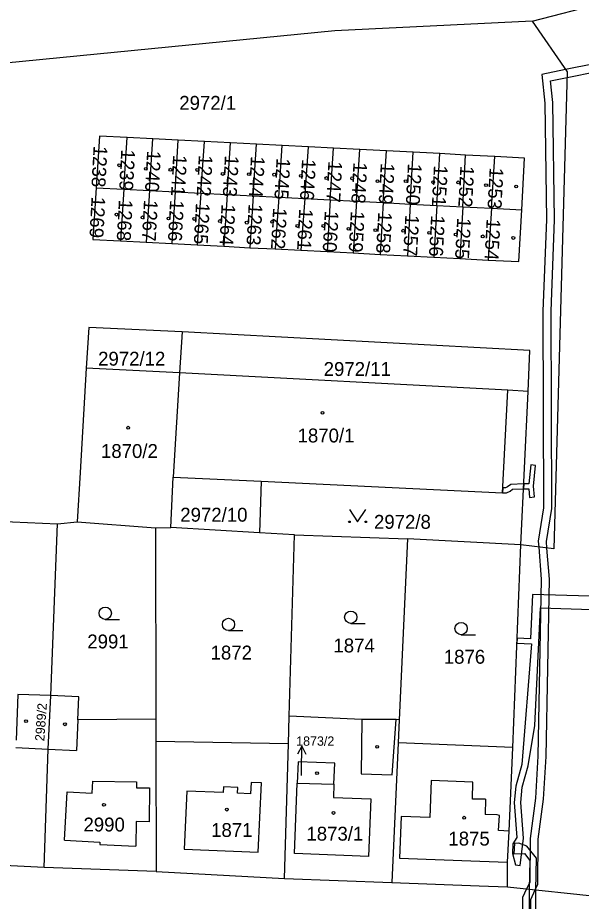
# Model space of a CAD drawing. Extents: x -869103 to -863415, y -1015889 to -1012477.
# Drawn here: x -866277.8 to -866208.9, y -1014080.5 to -1013972.4 of the extents above; entities that cross this region are included whole.
import ezdxf

# ---------------------------------------------------------------- set-up
doc = ezdxf.new("R2010")
doc.units = 0
for name, color, linetype in [('Hranice parcel', 7, 'Continuous'), ('Parcelní čísla', 7, 'Continuous'), ('Pop  PČ popisy', 7, 'Continuous'), ('Vnitřní kresba', 7, 'Continuous'), ('Věcná břemena k části', 7, 'Continuous'), ('Značky budov', 7, 'Continuous'), ('Značky kultur', 7, 'Continuous')]:
    doc.layers.add(name, color=color, linetype=linetype)

msp = doc.modelspace()

# ---------------------------------------------------------------- linework, layer by layer
at = {"layer": 'Hranice parcel'}
for p, q in [((-866214.9, -1013972.84), (-866201.98, -1013969.49)), ((-866264.8, -1013993.41), (-866264.4, -1013987.09)), ((-866261.27, -1013987.25), (-866264.4, -1013987.09)), ((-866261.67, -1013993.57), (-866261.27, -1013987.25)), ((-866258.18, -1013987.41), (-866261.27, -1013987.25)), ((-866258.55, -1013993.73), (-866258.18, -1013987.41)), ((-866254.95, -1013987.57), (-866258.18, -1013987.41)), ((-866255.39, -1013993.89), (-866254.95, -1013987.57)), ((-866251.76, -1013987.74), (-866254.95, -1013987.57)), ((-866252.17, -1013994.06), (-866251.76, -1013987.74)), ((-866248.58, -1013987.9), (-866251.76, -1013987.74)), ((-866248.98, -1013994.23), (-866248.58, -1013987.9)), ((-866245.44, -1013988.07), (-866248.58, -1013987.9)), ((-866245.87, -1013994.39), (-866245.44, -1013988.07)), ((-866242.25, -1013988.23), (-866245.44, -1013988.07)), ((-866242.7, -1013994.55), (-866242.25, -1013988.23)), ((-866239.17, -1013988.39), (-866242.25, -1013988.23)), ((-866239.57, -1013994.72), (-866239.17, -1013988.39)), ((-866235.98, -1013988.56), (-866239.17, -1013988.39)), ((-866236.37, -1013994.88), (-866235.98, -1013988.56)), ((-866232.7, -1013988.73), (-866235.98, -1013988.56)), ((-866233.09, -1013995.05), (-866232.7, -1013988.73)), ((-866229.46, -1013988.89), (-866232.7, -1013988.73)), ((-866229.8, -1013995.22), (-866229.46, -1013988.89)), ((-866226.17, -1013989.06), (-866229.46, -1013988.89)), ((-866226.55, -1013995.39), (-866226.17, -1013989.06)), ((-866223.04, -1013989.23), (-866226.17, -1013989.06)), ((-866223.39, -1013995.55), (-866223.04, -1013989.23)), ((-866219.45, -1013989.41), (-866223.04, -1013989.23)), ((-866219.85, -1013995.74), (-866219.45, -1013989.41)), ((-866268.19, -1013993.23), (-866264.8, -1013993.41)), ((-866264.8, -1013993.41), (-866265.21, -1013999.74)), ((-866264.8, -1013993.41), (-866261.67, -1013993.57)), ((-866261.67, -1013993.57), (-866262.07, -1013999.9)), ((-866261.67, -1013993.57), (-866258.55, -1013993.73)), ((-866258.55, -1013993.73), (-866258.92, -1014000.06)), ((-866258.55, -1013993.73), (-866255.39, -1013993.89)), ((-866255.39, -1013993.89), (-866255.83, -1014000.22)), ((-866255.39, -1013993.89), (-866252.17, -1013994.06)), ((-866252.17, -1013994.06), (-866252.59, -1014000.39)), ((-866252.17, -1013994.06), (-866248.98, -1013994.23)), ((-866248.98, -1013994.23), (-866249.39, -1014000.56)), ((-866248.98, -1013994.23), (-866245.87, -1013994.39)), ((-866245.87, -1013994.39), (-866246.3, -1014000.72)), ((-866245.87, -1013994.39), (-866242.7, -1013994.55)), ((-866242.7, -1013994.55), (-866243.16, -1014000.88)), ((-866242.7, -1013994.55), (-866239.57, -1013994.72)), ((-866239.57, -1013994.72), (-866239.97, -1014001.04)), ((-866239.57, -1013994.72), (-866236.37, -1013994.88)), ((-866236.37, -1013994.88), (-866236.77, -1014001.21)), ((-866236.37, -1013994.88), (-866233.09, -1013995.05)), ((-866233.09, -1013995.05), (-866233.48, -1014001.38)), ((-866233.09, -1013995.05), (-866229.8, -1013995.22)), ((-866229.8, -1013995.22), (-866230.14, -1014001.55)), ((-866229.8, -1013995.22), (-866226.55, -1013995.39)), ((-866226.55, -1013995.39), (-866226.92, -1014001.72)), ((-866226.55, -1013995.39), (-866223.39, -1013995.55)), ((-866223.39, -1013995.55), (-866223.75, -1014001.88)), ((-866223.39, -1013995.55), (-866219.85, -1013995.74)), ((-866219.85, -1013995.74), (-866220.26, -1014002.07)), ((-866219.85, -1013995.74), (-866216.16, -1013995.93)), ((-866265.21, -1013999.74), (-866262.07, -1013999.9)), ((-866262.07, -1013999.9), (-866258.92, -1014000.06)), ((-866258.92, -1014000.06), (-866255.83, -1014000.22)), ((-866255.83, -1014000.22), (-866252.59, -1014000.39)), ((-866252.59, -1014000.39), (-866249.39, -1014000.56)), ((-866249.39, -1014000.56), (-866246.3, -1014000.72)), ((-866246.3, -1014000.72), (-866243.16, -1014000.88)), ((-866243.16, -1014000.88), (-866239.97, -1014001.04)), ((-866239.97, -1014001.04), (-866236.77, -1014001.21)), ((-866236.77, -1014001.21), (-866233.48, -1014001.38)), ((-866233.48, -1014001.38), (-866230.14, -1014001.55)), ((-866230.14, -1014001.55), (-866226.92, -1014001.72)), ((-866226.92, -1014001.72), (-866223.75, -1014001.88)), ((-866223.75, -1014001.88), (-866220.26, -1014002.07)), ((-866257.69, -1014010.86), (-866258.01, -1014015.88)), ((-866258.01, -1014015.88), (-866269.39, -1014015.28)), ((-866258.01, -1014015.88), (-866258.76, -1014028.61)), ((-866217.88, -1014017.99), (-866258.01, -1014015.88)), ((-866215.39, -1014018.13), (-866217.88, -1014017.99)), ((-866216.29, -1014036.9), (-866215.39, -1014018.13)), ((-866259.05, -1014034.78), (-866258.76, -1014028.61)), ((-866258.76, -1014028.61), (-866248.01, -1014029.13)), ((-866248.01, -1014029.13), (-866248.24, -1014035.42)), ((-866289.48, -1014033.59), (-866272.93, -1014034.32)), ((-866273.74, -1014055.34), (-866272.93, -1014034.32)), ((-866272.93, -1014034.32), (-866270.51, -1014034.08)), ((-866270.51, -1014034.08), (-866260.93, -1014034.82)), ((-866260.93, -1014034.82), (-866259.05, -1014034.78)), ((-866260.93, -1014034.82), (-866260.9, -1014058.24)), ((-866248.24, -1014035.42), (-866259.05, -1014034.78)), ((-866243.93, -1014035.67), (-866248.24, -1014035.42)), ((-866244.59, -1014057.84), (-866243.93, -1014035.67)), ((-866243.93, -1014035.67), (-866230.13, -1014036.15)), ((-866230.13, -1014036.15), (-866231.14, -1014058.3)), ((-866216.29, -1014036.9), (-866230.13, -1014036.15)), ((-866217.28, -1014061.68), (-866216.29, -1014036.9)), ((-866277.77, -1014055.19), (-866277.96, -1014060.81)), ((-866273.74, -1014055.34), (-866277.77, -1014055.19)), ((-866274.05, -1014061.89), (-866273.74, -1014055.34)), ((-866270.31, -1014055.49), (-866273.74, -1014055.34)), ((-866260.9, -1014058.24), (-866260.89, -1014060.94)), ((-866244.69, -1014061.24), (-866244.59, -1014057.84)), ((-866231.14, -1014058.3), (-866231.54, -1014058.27)), ((-866231.14, -1014058.3), (-866231.27, -1014061.12)), ((-866277.99, -1014061.67), (-866274.05, -1014061.89)), ((-866260.89, -1014060.94), (-866260.87, -1014076.87)), ((-866244.69, -1014061.24), (-866260.89, -1014060.94)), ((-866245.18, -1014077.69), (-866244.69, -1014061.24)), ((-866231.27, -1014061.12), (-866232.05, -1014078.18)), ((-866217.28, -1014061.68), (-866231.27, -1014061.12)), ((-866274.55, -1014076.36), (-866274.05, -1014061.89)), ((-866274.55, -1014076.36), (-866290.32, -1014075.58)), ((-866260.87, -1014076.87), (-866274.55, -1014076.36)), ((-866260.87, -1014076.87), (-866245.18, -1014077.69)), ((-866245.18, -1014077.69), (-866232.05, -1014078.18)), ((-866217.92, -1014078.73), (-866204.3, -1014080.16))]:
    msp.add_line(p, q, dxfattribs=at)
for points in [[(-866214.9, -1013972.84), (-866239, -1013974.05), (-866306.27, -1013980.64)], [(-866214.9, -1013972.84), (-866210.61, -1013979.07), (-866212.25, -1014037.4), (-866216.29, -1014036.9)], [(-866264.4, -1013987.09), (-866267.79, -1013986.91), (-866268.19, -1013993.23)], [(-866216.16, -1013995.93), (-866215.82, -1013989.6), (-866219.45, -1013989.41)], [(-866268.19, -1013993.23), (-866268.6, -1013999.56), (-866265.21, -1013999.74)], [(-866220.26, -1014002.07), (-866216.51, -1014002.26), (-866216.16, -1013995.93)], [(-866257.69, -1014010.86), (-866269.09, -1014010.32), (-866269.39, -1014015.28)], [(-866215.39, -1014018.13), (-866215.17, -1014013.14), (-866257.69, -1014010.86)], [(-866269.39, -1014015.28), (-866270.16, -1014028.07), (-866270.51, -1014034.08)], [(-866248.01, -1014029.13), (-866218.52, -1014030.53), (-866217.88, -1014017.99)], [(-866260.9, -1014058.24), (-866270.42, -1014058.31), (-866270.31, -1014055.49)], [(-866231.54, -1014058.27), (-866235.7, -1014058.26), (-866244.59, -1014057.84)], [(-866217.92, -1014078.73), (-866217.92, -1014075.73), (-866217.69, -1014071.93), (-866217.28, -1014061.68)], [(-866243.5, -1014063.43), (-866243.6, -1014066.05), (-866239.12, -1014066.19), (-866239.02, -1014063.61), (-866243.5, -1014063.43)], [(-866232.05, -1014078.18), (-866221.37, -1014078.6), (-866217.92, -1014078.73)]]:
    msp.add_lwpolyline(points, dxfattribs=at)
at = {"layer": 'Pop  PČ popisy'}
for p, q in [((-866243.04, -1014061.51), (-866243.56, -1014062.5)), ((-866243.09, -1014064.51), (-866243.04, -1014061.51)), ((-866243.04, -1014061.51), (-866242.55, -1014062.52)), ((-866243.1, -1014065.11), (-866243.09, -1014064.51))]:
    msp.add_line(p, q, dxfattribs=at)
at = {"layer": 'Vnitřní kresba'}
for p, q in [((-866270.42, -1014058.31), (-866270.59, -1014062.05)), ((-866235.7, -1014058.26), (-866235.79, -1014064.9)), ((-866231.99, -1014065.01), (-866231.54, -1014058.27)), ((-866274.05, -1014061.89), (-866270.59, -1014062.05)), ((-866235.79, -1014064.9), (-866231.99, -1014065.01)), ((-866268.68, -1014067.27), (-866268.6, -1014065.79)), ((-866268.6, -1014065.79), (-866263.26, -1014065.9)), ((-866263.26, -1014065.9), (-866263.27, -1014066.61)), ((-866249.26, -1014065.95), (-866249.32, -1014067.35)), ((-866247.98, -1014066.01), (-866249.26, -1014065.95)), ((-866248.38, -1014074.5), (-866247.98, -1014066.01)), ((-866243.95, -1014074.66), (-866243.6, -1014066.05)), ((-866239.12, -1014066.19), (-866239.19, -1014067.79)), ((-866227.25, -1014065.72), (-866227.42, -1014070.26)), ((-866222.15, -1014065.92), (-866227.25, -1014065.72)), ((-866222.19, -1014068), (-866222.15, -1014065.92)), ((-866272.07, -1014073.04), (-866271.74, -1014067.1)), ((-866271.74, -1014067.1), (-866268.68, -1014067.27)), ((-866263.27, -1014066.61), (-866261.65, -1014066.62)), ((-866261.65, -1014066.62), (-866261.69, -1014070.76)), ((-866257.09, -1014067.03), (-866257.44, -1014074.11)), ((-866252.66, -1014067.21), (-866257.09, -1014067.03)), ((-866252.63, -1014066.5), (-866252.66, -1014067.21)), ((-866250.88, -1014066.57), (-866252.63, -1014066.5)), ((-866250.91, -1014067.29), (-866250.88, -1014066.57)), ((-866249.32, -1014067.35), (-866250.91, -1014067.29)), ((-866239.19, -1014067.79), (-866234.61, -1014067.98)), ((-866234.61, -1014067.98), (-866234.9, -1014075.03)), ((-866220.62, -1014068.02), (-866222.19, -1014068)), ((-866220.62, -1014068.02), (-866220.64, -1014069.89)), ((-866230.91, -1014070.13), (-866231.13, -1014075.23)), ((-866227.42, -1014070.26), (-866230.91, -1014070.13)), ((-866219.18, -1014069.91), (-866220.64, -1014069.89)), ((-866218.91, -1014069.99), (-866219.18, -1014069.91)), ((-866219.02, -1014071.85), (-866218.91, -1014069.99)), ((-866263.3, -1014070.75), (-866263.33, -1014073.75)), ((-866261.69, -1014070.76), (-866263.3, -1014070.75)), ((-866217.69, -1014071.93), (-866219.02, -1014071.85)), ((-866272.07, -1014073.04), (-866267.72, -1014073.28)), ((-866267.72, -1014073.28), (-866267.75, -1014073.56)), ((-866267.75, -1014073.56), (-866263.33, -1014073.75)), ((-866257.44, -1014074.11), (-866248.38, -1014074.5)), ((-866234.9, -1014075.03), (-866243.95, -1014074.66)), ((-866231.13, -1014075.23), (-866221.29, -1014075.6)), ((-866221.29, -1014075.6), (-866217.92, -1014075.73))]:
    msp.add_line(p, q, dxfattribs=at)
at = {"layer": 'Věcná břemena k části'}
for points in [[(-866207.3, -1013978.06), (-866210.82, -1013978.77), (-866213.72, -1013979.36), (-866213.36, -1013982.87), (-866213.16, -1013997.12), (-866213.58, -1014008.31), (-866213.51, -1014032.36), (-866214.15, -1014036.47), (-866214.1, -1014037.17), (-866213.79, -1014041.12), (-866214.2, -1014062.73), (-866214.5, -1014067.9), (-866215.15, -1014072.82), (-866215.2, -1014078.18), (-866215.57, -1014078.98), (-866216.07, -1014080.05), (-866216.1, -1014089.09)], [(-866213.5, -1014068), (-866213.2, -1014062.77), (-866212.79, -1014041.1), (-866213.09, -1014037.3), (-866213.15, -1014036.51), (-866212.51, -1014032.44), (-866212.58, -1014008.33), (-866212.16, -1013997.14), (-866212.36, -1013982.81), (-866212.64, -1013980.16), (-866210.63, -1013979.76), (-866206.98, -1013979.02)], [(-866286.35, -1014155.25), (-866286.3, -1014144.29), (-866285.88, -1014137.79), (-866285.9, -1014131.72), (-866285.24, -1014108.34), (-866285.25, -1014100.13), (-866285.95, -1014090.17), (-866285.48, -1014089.68), (-866280.87, -1014089.92), (-866279.56, -1014089.32), (-866278.54, -1014088.14), (-866278.27, -1014087.83), (-866229.73, -1014090.1), (-866216.76, -1014090.8), (-866215.34, -1014090.4), (-866215.1, -1014089.19), (-866215.07, -1014080.27), (-866214.52, -1014079.09), (-866214.2, -1014078.4), (-866214.15, -1014072.9), (-866213.5, -1014068)], [(-866214.52, -1014089.12), (-866214.45, -1014079.09), (-866214.37, -1014075.21), (-866215.53, -1014073.76), (-866216.54, -1014073.39), (-866217.07, -1014073.42), (-866217.13, -1014074.68), (-866215.85, -1014074.64), (-866215.17, -1014075.49), (-866215.25, -1014079.01), (-866215.19, -1014090.09)]]:
    msp.add_lwpolyline(points, dxfattribs=at)
for points in [[(-866215.93, -1014029.46), (-866215.96, -1014030.06), (-866215.31, -1014030.04), (-866215.21, -1014031.11), (-866214.61, -1014031.05), (-866214.74, -1014029.73), (-866214.47, -1014027.18), (-866215.07, -1014027.12), (-866215.31, -1014029.44)], [(-866218.52, -1014030.53), (-866218.05, -1014030.53), (-866217.59, -1014030.32), (-866217.3, -1014030.11), (-866215.96, -1014030.06), (-866215.93, -1014029.46), (-866217.5, -1014029.51), (-866217.9, -1014029.8), (-866218.17, -1014029.93), (-866218.49, -1014029.91)], [(-866214.85, -1014042.98), (-866215.1, -1014048.39), (-866216.75, -1014048.31), (-866216.77, -1014048.91), (-866214.99, -1014048.99), (-866216.17, -1014063.77), (-866216.89, -1014066.4), (-866217.09, -1014068.42), (-866216.77, -1014072.7), (-866217.24, -1014073.47), (-866217.31, -1014074.67), (-866216.95, -1014076.05), (-866216.35, -1014076.13), (-866215.97, -1014072.77), (-866216.29, -1014068.43), (-866216.1, -1014066.54), (-866215.39, -1014063.94), (-866214.56, -1014059), (-866213.86, -1014044.61), (-866205.12, -1014044.88), (-866205.05, -1014043.28)]]:
    msp.add_lwpolyline(points, close=True, dxfattribs=at)
at = {"layer": 'Značky budov'}
for centre in [(-866265.37, -1013990.48), (-866262.11, -1013990.92), (-866259.12, -1013991.03), (-866255.84, -1013991.05), (-866252.72, -1013991.54), (-866249.53, -1013991.57), (-866246.42, -1013991.63), (-866243.16, -1013991.77), (-866240.05, -1013992.04), (-866236.89, -1013992.08), (-866233.8, -1013992.43), (-866230.35, -1013992.42), (-866226.99, -1013992.56), (-866223.95, -1013992.57), (-866220.53, -1013992.92), (-866216.86, -1013993.08), (-866265.71, -1013996.52), (-866262.53, -1013996.86), (-866259.34, -1013996.99), (-866256.2, -1013997.05), (-866253.06, -1013997.3), (-866249.79, -1013997.5), (-866246.67, -1013997.39), (-866243.59, -1013997.9), (-866240.42, -1013997.9), (-866237.35, -1013998.26), (-866234.06, -1013998.41), (-866230.65, -1013998.49), (-866227.49, -1013998.75), (-866224.24, -1013998.94), (-866220.94, -1013999.18), (-866217.2, -1013999.37), (-866240.52, -1014020.75), (-866264.28, -1014022.58), (-866276.76, -1014058.47), (-866272, -1014058.85), (-866233.84, -1014061.61), (-866241.19, -1014064.83), (-866267.23, -1014068.7), (-866252.21, -1014069.28), (-866239.18, -1014069.69), (-866223.21, -1014070.28)]:
    msp.add_circle(centre, 0.175, dxfattribs=at)
at = {"layer": 'Značky kultur'}
for p, q in [((-866267.07, -1014046.02), (-866265.32, -1014046.02)), ((-866237.07, -1014046.51), (-866235.32, -1014046.51)), ((-866252.01, -1014047.38), (-866250.26, -1014047.38)), ((-866223.58, -1014047.89), (-866221.83, -1014047.89))]:
    msp.add_line(p, q, dxfattribs=at)
msp.add_lwpolyline([(-866237.23, -1014032.59), (-866236.23, -1014034.09), (-866235.23, -1014032.59)], dxfattribs=at)
for centre, radius in [((-866237.23, -1014034.09), 0.1), ((-866235.23, -1014034.09), 0.1), ((-866267.07, -1014045.27), 0.75), ((-866237.07, -1014045.76), 0.75), ((-866252.01, -1014046.63), 0.75), ((-866223.58, -1014047.14), 0.75)]:
    msp.add_circle(centre, radius, dxfattribs=at)

# ---------------------------------------------------------------- texts
at = {"layer": 'Parcelní čísla'}
for s, height, p in [('2972/1', 1.7, (-866258.03, -1013983.7)), ('2972/12', 1.7, (-866267.95, -1014014.99)), ('2972/11', 1.7, (-866240.38, -1014016.25)), ('1870/1', 1.7, (-866243.57, -1014024.38)), ('1870/2', 1.7, (-866267.6, -1014026.28)), ('2972/10', 1.7, (-866257.91, -1014034.07)), ('2972/8', 1.7, (-866234.23, -1014034.94)), ('2991', 1.7, (-866269.27, -1014049.57)), ('1874', 1.7, (-866239.19, -1014050.06)), ('1872', 1.7, (-866254.2, -1014050.93)), ('1876', 1.7, (-866225.7, -1014051.44)), ('1873/2', 1.139, (-866243.74, -1014061.47)), ('2990', 1.7, (-866269.74, -1014071.96)), ('1871', 1.7, (-866254.14, -1014072.63)), ('1873/1', 1.7, (-866242.49, -1014073.08)), ('1875', 1.7, (-866225.14, -1014073.68))]:
    msp.add_text(s, height=height, dxfattribs=at).set_placement(p)
for s, height, rotation, p in [('1238', 1.7, 267, (-866268.5, -1013988.08)), ('1239', 1.7, 267, (-866265.12, -1013988.51)), ('1240', 1.7, 267, (-866261.96, -1013988.67)), ('1241', 1.7, 267, (-866258.78, -1013989.19)), ('1242', 1.7, 267, (-866255.64, -1013989.21)), ('1243', 1.7, 267, (-866252.45, -1013989.26)), ('1244', 1.7, 267, (-866249.27, -1013989.34)), ('1245', 1.7, 267, (-866246.14, -1013989.59)), ('1246', 1.7, 267, (-866243.02, -1013989.69)), ('1247', 1.7, 267, (-866239.8, -1013989.94)), ('1248', 1.7, 267, (-866236.74, -1013990.09)), ('1249', 1.7, 267, (-866233.4, -1013990.19)), ('1250', 1.7, 267, (-866230.08, -1013990.24)), ('1251', 1.7, 267, (-866226.9, -1013990.46)), ('1252', 1.7, 267, (-866223.67, -1013990.53)), ('1253', 1.7, 267, (-866220.09, -1013990.74)), ('1269', 1.7, 267, (-866268.75, -1013994.29)), ('1268', 1.7, 267, (-866265.41, -1013994.66)), ('1267', 1.7, 267, (-866262.34, -1013994.69)), ('1266', 1.7, 267, (-866259.15, -1013994.71)), ('1265', 1.7, 267, (-866255.99, -1013995.06)), ('1264', 1.7, 267, (-866252.86, -1013995.21)), ('1263', 1.7, 267, (-866249.55, -1013995.18)), ('1262', 1.7, 267, (-866246.56, -1013995.65)), ('1261', 1.7, 267, (-866243.37, -1013995.77)), ('1260', 1.7, 267, (-866240.24, -1013996.02)), ('1259', 1.7, 267, (-866237.06, -1013996.05)), ('1258', 1.7, 267, (-866233.71, -1013996.17)), ('1257', 1.7, 267, (-866230.4, -1013996.51)), ('1256', 1.7, 267, (-866227.25, -1013996.57)), ('1255', 1.7, 267, (-866224.06, -1013996.88)), ('1254', 1.7, 267, (-866220.46, -1013997.01)), ('2989/2', 1.139, 86, (-866274.53, -1014060.95))]:
    msp.add_text(s, height=height, rotation=rotation, dxfattribs=at).set_placement(p)

doc.saveas('drawing.dxf')
